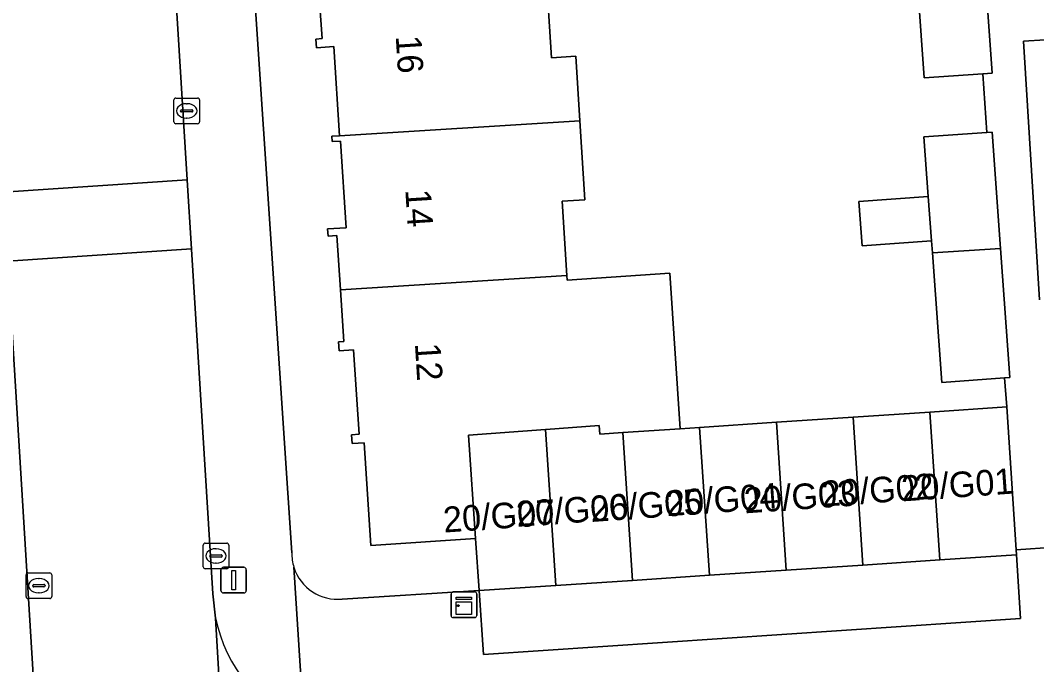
# Model space of a CAD drawing. Extents: x 159680 to 160786, y 387323 to 388340.
# Drawn here: x 160354.58 to 160394.28, y 387578.05 to 387603.2 of the extents above; entities that cross this region are included whole.
import ezdxf

# ---------------------------------------------------------------- set-up
doc = ezdxf.new("R2010")
doc.units = 0
for name, color, linetype in [('IMGEO_Erf', 7, 'Continuous'), ('IMGEO_Kast', 7, 'Continuous'), ('IMGEO_Kolk', 7, 'Continuous'), ('IMGEO_Lichtmast', 7, 'Continuous'), ('IMGEO_Pand', 7, 'Continuous'), ('IMGEO_Pand_nummerreeks', 7, 'Continuous'), ('IMGEO_Parkeervlak_open', 7, 'Continuous'), ('IMGEO_Rijbaan_lokaal_open', 7, 'Continuous'), ('IMGEO_Voetpad_open', 7, 'Continuous')]:
    doc.layers.add(name, color=color, linetype=linetype)

msp = doc.modelspace()

# ---------------------------------------------------------------- linework, layer by layer
at = {"layer": 'IMGEO_Erf'}
for points in [[(160366.825, 387602.172), (160366.152, 387602.122), (160366.126, 387602.47), (160366.379, 387602.488), (160366.219, 387604.654), (160366.071, 387606.658), (160365.823, 387606.64), (160365.799, 387606.966), (160366.325, 387607.005), (160366.079, 387610.341), (160365.829, 387610.323), (160365.807, 387610.619), (160366.115, 387610.659), (160365.888, 387613.737), (160365.589, 387613.715), (160365.567, 387614.011), (160366.006, 387614.038), (160365.88, 387616.054), (160365.44, 387616.026), (160365.048, 387622.323), (160364.438, 387622.36)], [(160362.652, 387620.377), (160365.189, 387582.419)], [(160375.111, 387605.208), (160375.327, 387601.736), (160376.284, 387601.796), (160376.44, 387599.28), (160376.632, 387596.193), (160375.753, 387596.138), (160375.931, 387593.236), (160375.942, 387593.061), (160379.951, 387593.327), (160380.353, 387587.259), (160381.115, 387587.31), (160384.114, 387587.51), (160387.113, 387587.709), (160390.112, 387587.909), (160393.11, 387588.108), (160393.027, 387589.247), (160390.574, 387589.07), (160390.206, 387594.123), (160390.172, 387594.596), (160387.459, 387594.401), (160387.334, 387596.129), (160390.048, 387596.325), (160389.88, 387598.647), (160392.34, 387598.824), (160392.181, 387601.111), (160389.886, 387600.95), (160389.526, 387606.106)], [(160395.459, 387602.496), (160393.767, 387602.391), (160394.396, 387592.289)], [(160367.161, 387580.613), (160372.502, 387580.942), (160372.365, 387582.97), (160368.276, 387582.699), (160368.01, 387586.711), (160367.547, 387586.679), (160367.526, 387587.024), (160367.817, 387587.044), (160367.598, 387590.334), (160367.04, 387590.297), (160367.016, 387590.649), (160367.219, 387590.663), (160367.085, 387592.685), (160366.944, 387594.804), (160366.605, 387594.781), (160366.587, 387595.055), (160367.315, 387595.103), (160367.09, 387598.482), (160366.763, 387598.469), (160366.754, 387598.677), (160367.057, 387598.696), (160366.825, 387602.172)]]:
    msp.add_lwpolyline(points, dxfattribs=at)
for centre, radius, start, end in [((160367.027, 387582.392), 1.838, 179.1583, 196.9881), ((160366.971, 387582.386), 1.783, 197.329, 276.1053)]:
    msp.add_arc(centre, radius, start, end, dxfattribs=at)
at = {"layer": 'IMGEO_Kast'}
for p, q in [((160371.486, 387580.89), (160372.327, 387580.89)), ((160372.327, 387580.89), (160371.486, 387580.89)), ((160371.411, 387579.965), (160371.411, 387580.806)), ((160371.411, 387580.806), (160371.411, 387579.965)), ((160372.411, 387580.815), (160372.411, 387579.974)), ((160372.411, 387579.974), (160372.411, 387580.815)), ((160372.336, 387579.89), (160371.495, 387579.89)), ((160371.495, 387579.89), (160372.336, 387579.89))]:
    msp.add_line(p, q, dxfattribs=at)
for points in [[(160371.606, 387580.68), (160372.206, 387580.68), (160372.206, 387580.595), (160371.606, 387580.595), (160371.606, 387580.68)], [(160371.606, 387580.505), (160372.206, 387580.505), (160372.206, 387580.016), (160371.606, 387580.016), (160371.606, 387580.505)]]:
    msp.add_lwpolyline(points, dxfattribs=at)
msp.add_circle((160371.69, 387580.354), 0.0377, dxfattribs=at)
for centre, start, end in [((160371.489, 387580.812), 92.4484, 184.2845), ((160371.489, 387580.812), 92.4484, 184.2845), ((160372.333, 387580.812), 2.4484, 94.2845), ((160372.333, 387580.812), 2.4484, 94.2845), ((160371.489, 387579.968), 182.4484, 274.2845), ((160371.489, 387579.968), 182.4484, 274.2845), ((160372.333, 387579.968), 272.4484, 4.2845), ((160372.333, 387579.968), 272.4484, 4.2845)]:
    msp.add_arc(centre, 0.0779, start, end, dxfattribs=at)
at = {"layer": 'IMGEO_Kolk'}
for p, q in [((160360.584, 387599.239), (160360.584, 387600.091)), ((160360.659, 387600.165), (160361.511, 387600.165)), ((160361.072, 387599.945), (160361.097, 387599.945)), ((160361.585, 387600.091), (160361.585, 387599.239)), ((160360.843, 387599.659), (160360.843, 387599.671)), ((160361.281, 387599.622), (160360.883, 387599.622)), ((160360.886, 387599.708), (160361.284, 387599.708)), ((160361.327, 387599.671), (160361.327, 387599.659)), ((160361.511, 387599.165), (160360.659, 387599.165)), ((160361.095, 387599.385), (160361.07, 387599.385)), ((160361.727, 387581.87), (160361.727, 387582.722)), ((160361.802, 387582.796), (160362.654, 387582.796)), ((160362.215, 387582.576), (160362.24, 387582.576)), ((160362.728, 387582.722), (160362.728, 387581.87)), ((160361.986, 387582.29), (160361.986, 387582.302)), ((160362.424, 387582.253), (160362.026, 387582.253)), ((160362.029, 387582.339), (160362.427, 387582.339)), ((160362.47, 387582.302), (160362.47, 387582.29)), ((160362.654, 387581.796), (160361.802, 387581.796)), ((160362.238, 387582.016), (160362.213, 387582.016)), ((160354.809, 387580.707), (160354.809, 387581.559)), ((160354.884, 387581.633), (160355.736, 387581.633)), ((160355.297, 387581.413), (160355.322, 387581.413)), ((160355.81, 387581.559), (160355.81, 387580.707)), ((160355.068, 387581.127), (160355.068, 387581.139)), ((160355.506, 387581.09), (160355.108, 387581.09)), ((160355.111, 387581.176), (160355.509, 387581.176)), ((160355.32, 387580.853), (160355.295, 387580.853)), ((160355.552, 387581.139), (160355.552, 387581.127)), ((160355.736, 387580.633), (160354.884, 387580.633))]:
    msp.add_line(p, q, dxfattribs=at)
for points in [[(160360.584, 387599.239), (160360.584, 387600.091)], [(160360.659, 387600.165), (160361.511, 387600.165)], [(160361.585, 387600.091), (160361.585, 387599.239)], [(160361.511, 387599.165), (160360.659, 387599.165)], [(160361.727, 387581.87), (160361.727, 387582.722)], [(160361.802, 387582.796), (160362.654, 387582.796)], [(160362.728, 387582.722), (160362.728, 387581.87)], [(160362.654, 387581.796), (160361.802, 387581.796)], [(160354.809, 387580.707), (160354.809, 387581.559)], [(160354.884, 387581.633), (160355.736, 387581.633)], [(160355.81, 387581.559), (160355.81, 387580.707)], [(160355.736, 387580.633), (160354.884, 387580.633)]]:
    msp.add_lwpolyline(points, dxfattribs=at)
for centre, radius, start, end in [((160360.661, 387600.089), 0.0765, 91.552, 178.448), ((160360.661, 387600.089), 0.0765, 91.552, 178.448), ((160361.509, 387600.089), 0.0765, 1.552, 88.448), ((160361.509, 387600.089), 0.0765, 1.552, 88.448), ((160360.883, 387599.668), 0.0403, 85.8775, 175.7526), ((160360.88, 387599.658), 0.0366, 178.938, 274.7102), ((160361.284, 387599.665), 0.043, 264.8664, 352.4533), ((160361.288, 387599.67), 0.0386, 1.7309, 96.639), ((160360.661, 387599.241), 0.0765, 181.552, 268.448), ((160360.661, 387599.241), 0.0765, 181.552, 268.448), ((160361.509, 387599.241), 0.0765, 271.552, 358.448), ((160361.509, 387599.241), 0.0765, 271.552, 358.448), ((160361.804, 387582.72), 0.0765, 91.552, 178.448), ((160361.804, 387582.72), 0.0765, 91.552, 178.448), ((160362.652, 387582.72), 0.0765, 1.552, 88.448), ((160362.652, 387582.72), 0.0765, 1.552, 88.448), ((160362.026, 387582.299), 0.0403, 85.8775, 175.7526), ((160362.023, 387582.289), 0.0366, 178.938, 274.7102), ((160362.427, 387582.296), 0.043, 264.8664, 352.4533), ((160362.431, 387582.301), 0.0386, 1.7309, 96.639), ((160361.804, 387581.872), 0.0765, 181.552, 268.448), ((160361.804, 387581.872), 0.0765, 181.552, 268.448), ((160362.652, 387581.872), 0.0765, 271.552, 358.448), ((160362.652, 387581.872), 0.0765, 271.552, 358.448), ((160354.886, 387581.557), 0.0765, 91.552, 178.448), ((160354.886, 387581.557), 0.0765, 91.552, 178.448), ((160355.734, 387581.557), 0.0765, 1.552, 88.448), ((160355.734, 387581.557), 0.0765, 1.552, 88.448), ((160355.108, 387581.136), 0.0403, 85.8775, 175.7526), ((160355.105, 387581.126), 0.0366, 178.938, 274.7102), ((160355.509, 387581.133), 0.043, 264.8664, 352.4533), ((160355.513, 387581.138), 0.0386, 1.7309, 96.639), ((160354.886, 387580.709), 0.0765, 181.552, 268.448), ((160354.886, 387580.709), 0.0765, 181.552, 268.448), ((160355.734, 387580.709), 0.0765, 271.552, 358.448), ((160355.734, 387580.709), 0.0765, 271.552, 358.448)]:
    msp.add_arc(centre, radius, start, end, dxfattribs=at)
for centre, major_axis, ratio, start_param, end_param in [((160361.071, 387599.665), (-0.387, 0.002), 0.722429, 4.712389, 7.853982), ((160361.096, 387599.665), (-0.39, 0.002), 0.717154, 1.570796, 4.712389), ((160362.214, 387582.296), (-0.387, 0.002), 0.722429, 4.712389, 7.853982), ((160362.239, 387582.296), (-0.39, 0.002), 0.717154, 1.570796, 4.712389), ((160355.296, 387581.133), (-0.387, 0.002), 0.722429, 4.712389, 7.853982), ((160355.321, 387581.133), (-0.39, 0.002), 0.717154, 1.570796, 4.712389)]:
    msp.add_ellipse(centre, major_axis=major_axis, ratio=ratio, start_param=start_param, end_param=end_param, dxfattribs=at)
at = {"layer": 'IMGEO_Lichtmast'}
for p, q in [((160362.421, 387580.951), (160362.421, 387581.751)), ((160362.421, 387581.751), (160362.421, 387580.951)), ((160362.521, 387581.851), (160363.311, 387581.851)), ((160363.311, 387581.851), (160362.521, 387581.851)), ((160363.411, 387581.751), (160363.411, 387580.951)), ((160363.411, 387580.951), (160363.411, 387581.751)), ((160363.311, 387580.851), (160362.521, 387580.851)), ((160362.521, 387580.851), (160363.311, 387580.851))]:
    msp.add_line(p, q, dxfattribs=at)
msp.add_lwpolyline([(160362.841, 387581.726), (160362.991, 387581.726), (160362.991, 387580.976), (160362.841, 387580.976), (160362.841, 387581.726)], dxfattribs=at)
for centre, start, end in [((160362.521, 387581.751), 90, 180), ((160362.521, 387581.751), 90, 180), ((160363.311, 387581.751), 0, 90), ((160363.311, 387581.751), 360, 90), ((160362.521, 387580.951), 180, 270), ((160362.521, 387580.951), 180, 270), ((160363.311, 387580.951), 270, 0), ((160363.311, 387580.951), 270, 0)]:
    msp.add_arc(centre, 0.1, start, end, dxfattribs=at)
at = {"layer": 'IMGEO_Pand'}
for points in [[(160392.18, 387606.271), (160389.526, 387606.106), (160389.886, 387600.95), (160392.181, 387601.111), (160392.539, 387601.136)], [(160376.284, 387601.796), (160375.327, 387601.736), (160375.111, 387605.208), (160366.219, 387604.654), (160366.379, 387602.488), (160366.126, 387602.47), (160366.152, 387602.122), (160366.825, 387602.172), (160367.057, 387598.696), (160376.44, 387599.28)], [(160375.753, 387596.138), (160376.632, 387596.193), (160376.44, 387599.28), (160367.057, 387598.696), (160366.754, 387598.677), (160366.763, 387598.469), (160367.09, 387598.482), (160367.315, 387595.103), (160366.587, 387595.055), (160366.605, 387594.781), (160366.944, 387594.804), (160367.085, 387592.685), (160375.931, 387593.236)], [(160392.34, 387598.824), (160389.88, 387598.647), (160390.048, 387596.325), (160390.172, 387594.596), (160390.206, 387594.123), (160392.873, 387594.291), (160392.544, 387598.839)], [(160390.172, 387594.596), (160390.048, 387596.325), (160387.334, 387596.129), (160387.459, 387594.401)], [(160392.873, 387594.291), (160390.206, 387594.123), (160390.574, 387589.07), (160393.027, 387589.247), (160393.236, 387589.262)], [(160375.942, 387593.061), (160375.931, 387593.236), (160367.085, 387592.685), (160367.219, 387590.663), (160367.016, 387590.649), (160367.04, 387590.297), (160367.598, 387590.334), (160367.817, 387587.044), (160367.526, 387587.024), (160367.547, 387586.679), (160368.01, 387586.711), (160368.276, 387582.699), (160372.365, 387582.97), (160372.096, 387587.011), (160375.096, 387587.232), (160375.109, 387587.233), (160377.191, 387587.386), (160377.213, 387587.051), (160378.116, 387587.111), (160380.353, 387587.259), (160379.951, 387593.327)], [(160393.481, 387582.538), (160393.11, 387588.108), (160390.112, 387587.909), (160390.495, 387582.138), (160393.494, 387582.337)], [(160387.496, 387581.938), (160387.113, 387587.709), (160384.114, 387587.51), (160384.497, 387581.739)], [(160390.495, 387582.138), (160390.112, 387587.909), (160387.113, 387587.709), (160387.496, 387581.938)], [(160375.501, 387581.141), (160375.096, 387587.232), (160372.096, 387587.011), (160372.365, 387582.97), (160372.502, 387580.942)], [(160378.5, 387581.341), (160378.116, 387587.111), (160377.213, 387587.051), (160377.191, 387587.386), (160375.109, 387587.233), (160375.096, 387587.232), (160375.501, 387581.141)], [(160381.115, 387587.31), (160380.353, 387587.259), (160378.116, 387587.111), (160378.5, 387581.341), (160381.499, 387581.54)], [(160384.497, 387581.739), (160384.114, 387587.51), (160381.115, 387587.31), (160381.499, 387581.54)]]:
    msp.add_lwpolyline(points, close=True, dxfattribs=at)
at = {"layer": 'IMGEO_Parkeervlak_open'}
msp.add_lwpolyline([(160372.502, 387580.942), (160372.681, 387578.449), (160393.649, 387579.855), (160393.494, 387582.337), (160390.495, 387582.138), (160387.496, 387581.938), (160384.497, 387581.739), (160381.499, 387581.54), (160378.5, 387581.341), (160375.501, 387581.141)], close=True, dxfattribs=at)
at = {"layer": 'IMGEO_Rijbaan_lokaal_open'}
for points in [[(160348.492, 387681.386), (160349.163, 387671.503), (160349.552, 387665.446), (160350.062, 387657.509), (160350.161, 387655.978), (160350.409, 387652.167), (160350.468, 387651.257), (160350.848, 387645.391), (160351.501, 387635.331), (160351.815, 387630.434), (160352.171, 387624.873), (160352.64, 387617.54), (160353.934, 387596.499), (160353.934, 387596.497), (160361.1, 387596.976), (160359.588, 387621.379), (160359.584, 387621.896), (160358.496, 387639.308)], [(160362.209, 387579.871), (160362.1, 387580.812), (160361.267, 387594.262), (160361.266, 387594.283), (160354.1, 387593.802), (160355.336, 387573.624), (160355.602, 387569.809), (160356.251, 387560.313), (160356.626, 387554.255), (160357.426, 387544.01), (160357.664, 387540.081), (160358.12, 387532.527), (160359.081, 387519.036), (160359.328, 387514.443), (160359.329, 387514.431), (160359.565, 387510.299)], [(160362.209, 387579.871), (160363.265, 387561.954)], [(160366.3, 387514.212), (160365.962, 387518.987), (160364.64, 387540.005), (160363.276, 387561.636), (160363.265, 387561.954), (160362.209, 387579.871)]]:
    msp.add_lwpolyline(points, dxfattribs=at)
msp.add_lwpolyline([(160361.101, 387596.956), (160361.1, 387596.976), (160353.934, 387596.497), (160354.1, 387593.802), (160361.266, 387594.283)], close=True, dxfattribs=at)
msp.add_arc((160368.162, 387581.122), 6.083, 191.8722, 245.8494, dxfattribs=at)
at = {"layer": 'IMGEO_Voetpad_open'}
for points in [[(160359.584, 387621.896), (160359.588, 387621.379), (160361.1, 387596.976), (160361.101, 387596.956), (160361.266, 387594.283), (160361.267, 387594.262), (160362.1, 387580.812), (160362.209, 387579.871)], [(160365.189, 387582.419), (160362.652, 387620.377)], [(160392.18, 387606.271), (160392.539, 387601.136), (160392.181, 387601.111), (160392.34, 387598.824), (160392.544, 387598.839), (160392.873, 387594.291), (160393.236, 387589.262), (160393.027, 387589.247), (160393.11, 387588.108), (160393.481, 387582.538), (160394.983, 387582.638)], [(160394.396, 387592.289), (160393.767, 387602.391), (160395.459, 387602.496)], [(160353.492, 387576.679), (160356.337, 387534.778), (160357.544, 387514.324), (160359.328, 387514.443), (160359.081, 387519.036), (160358.12, 387532.527), (160357.664, 387540.081), (160357.426, 387544.01), (160356.626, 387554.255), (160356.251, 387560.313), (160355.602, 387569.809), (160355.336, 387573.624), (160354.1, 387593.802)], [(160395.072, 387581.226), (160394.983, 387582.638), (160393.481, 387582.538), (160393.494, 387582.337), (160393.649, 387579.855), (160372.681, 387578.449), (160372.502, 387580.942), (160367.161, 387580.613)], [(160365.673, 387575.572), (160365.269, 387581.855)], [(160365.269, 387581.855), (160365.673, 387575.572)]]:
    msp.add_lwpolyline(points, dxfattribs=at)
for centre, radius, start, end in [((160367.027, 387582.392), 1.838, 179.1583, 196.9881), ((160366.971, 387582.386), 1.783, 197.329, 276.1053), ((160368.162, 387581.122), 6.083, 191.8722, 245.8494)]:
    msp.add_arc(centre, radius, start, end, dxfattribs=at)

# ---------------------------------------------------------------- texts
at = {"layer": 'IMGEO_Pand_nummerreeks'}
for s, rotation, p in [('16', 273.575, (160369.246, 387602.584)), ('14', 273.575, (160369.621, 387596.582)), ('12', 273.575, (160369.996, 387590.583)), ('20/G01', 4.0552, (160389.03, 387584.422)), ('20/G03', 4.0552, (160382.884, 387583.955)), ('20/G02', 4.0552, (160385.919, 387584.218)), ('20/G05', 4.0565, (160376.877, 387583.618)), ('20/G04', 4.0552, (160379.843, 387583.843)), ('20/G07', 4.0552, (160371.133, 387583.205)), ('20/G06', 4.0552, (160373.986, 387583.43))]:
    msp.add_text(s, height=1, rotation=rotation, dxfattribs=at).set_placement(p)

doc.saveas('drawing.dxf')
